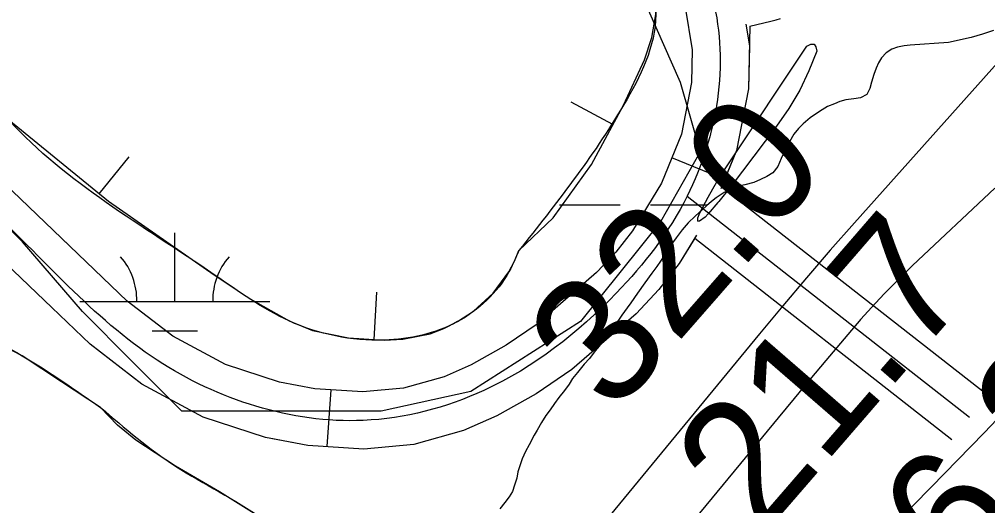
# Model space of a CAD drawing. Extents: x 3297735 to 3335592, y 670436 to 695807.
# Drawn here: x 3315197 to 3315707, y 688630 to 688886 of the extents above; entities that cross this region are included whole.
import ezdxf

# ---------------------------------------------------------------- set-up
doc = ezdxf.new("R2010")
doc.units = 0
for name, color, linetype in [('V-BORW-LINE', 7, 'Continuous'), ('V-RIVR-EDGE', 7, 'Continuous'), ('V-RIVR-RANG', 7, 'Continuous'), ('V-ROAD-CNTR', 7, 'Continuous'), ('V-SITE-VEGE', 7, 'Continuous'), ('V-TOPO-MAJR', 7, 'Continuous'), ('V-TOPO-MINR', 7, 'Continuous'), ('V-WETL-SWMP', 7, 'Continuous')]:
    doc.layers.add(name, color=color, linetype=linetype)

msp = doc.modelspace()

# ---------------------------------------------------------------- linework, layer by layer
at = {"layer": 'V-BORW-LINE'}
for p, q in [((3315509.3, 688830.62), (3315487.32, 688842.52)), ((3315238.71, 688794.22), (3315254.5, 688813.6)), ((3315383.46, 688717.51), (3315384.95, 688742.47))]:
    msp.add_line(p, q, dxfattribs=at)
for points in [[(3315459.77, 688764.41), (3315477.77, 688781.57), (3315497.91, 688809.58), (3315514.88, 688840.91), (3315525.88, 688864.66), (3315529.71, 688876.56), (3315531.85, 688888.5), (3315531.59, 688897.58), (3315530.07, 688904.43), (3315526.07, 688914.72), (3315520.49, 688924.96), (3315514.97, 688933.65), (3315510.6, 688939.58), (3315503.2, 688947.12), (3315494.16, 688952.57), (3315398, 688987.06), (3315300.45, 689014.87), (3315269.08, 689023.35), (3315237.23, 689030.85), (3315210.47, 689034.27), (3315183.7, 689035.33)], [(3315190.99, 688833.09), (3315243.54, 688790.29), (3315299.26, 688751.62), (3315318.2, 688738.88), (3315338.66, 688727.28), (3315351.04, 688722.29), (3315369.93, 688718.32), (3315388.82, 688717.19), (3315398.53, 688717.62), (3315413.04, 688720.59), (3315420.26, 688723.3), (3315427.45, 688726.93), (3315435.84, 688732.41), (3315446.22, 688741.85), (3315454.5, 688753.21), (3315457.44, 688758.7), (3315459.77, 688764.41)], [(3315239.33, 688681.76), (3315218.72, 688695.27), (3315198.07, 688708.96), (3315174.19, 688721.19)], [(3315368.85, 688326.71), (3315403.17, 688386.03), (3315437.44, 688445.34), (3315445.27, 688458.73), (3315453.09, 688472.12), (3315455.78, 688479.1), (3315456.51, 688484.87), (3315456.35, 688489.28), (3315455.03, 688495.71), (3315452.44, 688501.54), (3315442.57, 688516.42), (3315431.68, 688530.6), (3315419.09, 688546.63), (3315405.31, 688561.49), (3315396.42, 688568.54), (3315368.25, 688587.44), (3315346.54, 688605.51), (3315324.57, 688623.28), (3315302, 688637.41), (3315278.87, 688650.87), (3315258, 688664.52), (3315248.26, 688672.37), (3315239.33, 688681.76)]]:
    msp.add_lwpolyline(points, dxfattribs=at)
for points in [[(3315459.77, 688764.41), (3315514.88, 688840.91), (3315531.85, 688888.5), (3315520.49, 688924.96), (3315494.16, 688952.57), (3315300.45, 689014.87), (3315237.23, 689030.85), (3315183.7, 689035.33), (3315133.4, 689031.16), (3315097.06, 689015.73), (3315092.73, 688969.68), (3315161.75, 688868.36), (3315190.99, 688833.09), (3315299.26, 688751.62), (3315338.66, 688727.28), (3315388.82, 688717.19), (3315427.45, 688726.93), (3315454.5, 688753.21), (3315459.77, 688764.41)], [(3315239.33, 688681.76), (3315198.07, 688708.96), (3315149.06, 688730.68), (3315090.1, 688733.9), (3315048.27, 688713.94), (3315010.18, 688679.14), (3314987.87, 688645.12), (3314968.07, 688593.45), (3314956.22, 688532.17), (3314954.95, 688482.08), (3315023.02, 688365.42), (3315095.7, 688298.22), (3315182.54, 688241.17), (3315228.57, 688225.3), (3315273.4, 688222), (3315312.09, 688250.97), (3315368.85, 688326.71), (3315437.44, 688445.34), (3315453.09, 688472.12), (3315452.44, 688501.54), (3315431.68, 688530.6), (3315405.31, 688561.49), (3315368.25, 688587.44), (3315324.57, 688623.28), (3315278.87, 688650.87), (3315239.33, 688681.76)]]:
    msp.add_spline(points, degree=3, dxfattribs=at)
at = {"layer": 'V-RIVR-EDGE'}
msp.add_spline([(3315953.91, 688835.53), (3315950.41, 688815.27), (3315944.59, 688809.9), (3315938.79, 688810.33), (3315929.25, 688809.11), (3315925.1, 688805.39), (3315918.45, 688797.53), (3315915.11, 688787.17), (3315907.21, 688779.32), (3315892.24, 688758.22), (3315869.76, 688720.55), (3315856.46, 688703.59), (3315827.35, 688664.29), (3315794.1, 688630.38), (3315765.43, 688601.02), (3315736.35, 688573.74), (3315712.66, 688548.52), (3315657.83, 688500.16), (3315607.58, 688460.49), (3315575.17, 688429.48), (3315548.98, 688398.05), (3315518.63, 688359.16), (3315489.54, 688328.98), (3315458.39, 688302.11), (3315403.55, 688250.02), (3315373.63, 688220.67), (3315339.13, 688180.55), (3315306.29, 688142.08), (3315264.32, 688099.91), (3315239.81, 688075.52), (3315219.05, 688062.72), (3315204.1, 688050.73), (3315188.74, 688038.75), (3315169.21, 688019.32), (3315140.96, 687994.11), (3315116.03, 687970.13), (3315086.93, 687934.14), (3315061.16, 687904.36), (3315049.51, 687886.98), (3315044.92, 687876.22), (3315038.68, 687866.7), (3315029.12, 687854.29), (3315021.64, 687846.43), (3315008.76, 687833.2), (3314996.71, 687824.11), (3314986.75, 687816.67), (3314981.76, 687810.88), (3314980.91, 687804.25), (3314981.71, 687791.4), (3314981.27, 687779.38), (3314978.76, 687770.27), (3314967.93, 687750.82), (3314950.89, 687732.21), (3314918.07, 687700.37), (3314891.48, 687675.57), (3314883.61, 687678.08), (3314875.33, 687681.41), (3314872.01, 687679.76), (3314871.17, 687675.21), (3314872.37, 687657.38), (3314872.34, 687646.19), (3314869.02, 687642.47), (3314861.97, 687642.9), (3314852.45, 687646.24), (3314846.22, 687643.35), (3314839.58, 687637.57), (3314833.76, 687632.61), (3314831.25, 687622.67), (3314826.65, 687607.34), (3314819.17, 687596.58), (3314801.28, 687572.17), (3314783, 687552.32), (3314776.35, 687547.37), (3314770.53, 687540.75), (3314769.68, 687532.46), (3314766.35, 687525.84), (3314745.56, 687499.78), (3314722.71, 687476.21), (3314707.74, 687458.42), (3314691.11, 687437.74), (3314679.06, 687424.92), (3314661.58, 687393.88), (3314644.53, 687371.12), (3314625.39, 687341.74), (3314609.58, 687316.91), (3314593.36, 687297.05), (3314580.9, 687284.65), (3314564.28, 687271.43), (3314555.14, 687260.67), (3314546.82, 687247.43), (3314531.03, 687232.13), (3314523.55, 687225.11), (3314512.75, 687214.77), (3314501.93, 687197.8), (3314490.69, 687178.77), (3314478.21, 687161.39), (3314468.64, 687146.91), (3314463.22, 687130.34), (3314456.56, 687119.99), (3314448.65, 687106.34), (3314440.75, 687097.24), (3314430.79, 687093.53), (3314398.76, 687046.77), (3314370.89, 687004.98), (3314361.33, 686994.64), (3314357.18, 686991.34), (3314355.51, 686987.19), (3314353.84, 686980.98), (3314350.1, 686976.43), (3314336.37, 686956.98), (3314325.57, 686946.23), (3314310.6, 686929.28), (3314295.62, 686906.52), (3314281.08, 686889.56), (3314266.1, 686868.87), (3314258.61, 686854.8), (3314242.8, 686832.87), (3314215.78, 686800.61), (3314184.62, 686767.94), (3314160.51, 686741.06)], degree=3, dxfattribs=at)
at = {"layer": 'V-ROAD-CNTR'}
for p, q in [((3315568.15, 688801.81), (3315540.36, 688813.11)), ((3315358.8, 688661.14), (3315360.76, 688691.07))]:
    msp.add_line(p, q, dxfattribs=at)
for points in [[(3315333.57, 688695.03), (3315305.22, 688704.33), (3315277.42, 688719.24), (3315253.43, 688737.77), (3315188.54, 688799.8), (3315140.11, 688836.21), (3315089.24, 688869.99), (3315058.68, 688886.03), (3315041.57, 688892.2), (3315024.04, 688895.87), (3315005.14, 688897.75), (3314989.05, 688899.17)], [(3315547.33, 688892.51), (3315551.09, 688869.91), (3315550.73, 688852.71), (3315545.41, 688825.54), (3315534.94, 688799.79), (3315519.52, 688774.63), (3315510.75, 688763.52), (3315500.64, 688752.76), (3315469.34, 688725.61), (3315453, 688714.49), (3315434.63, 688704.18), (3315420.43, 688697.91), (3315398.9, 688691.88), (3315377.6, 688689.97), (3315352.25, 688691.63), (3315333.57, 688695.03)], [(3315581.35, 688882.48), (3315592.5, 688885.04), (3315595.17, 688885.73), (3315597.51, 688886.4)], [(3315579.24, 688883.47), (3315581.14, 688872.09), (3315580.67, 688849.49), (3315574.3, 688816.93), (3315566.1, 688796.77)], [(3315581.35, 688882.48), (3315580.67, 688849.49), (3315574.3, 688816.93), (3315566.53, 688797.84)], [(3315326.18, 688665.88), (3315293.36, 688676.65), (3315261.05, 688693.98), (3315233.84, 688714.99), (3315169.09, 688776.89), (3315122.79, 688811.7), (3315073.93, 688844.14), (3315046.57, 688858.51), (3315033.37, 688863.27), (3315019.47, 688866.18), (3315002.35, 688867.88), (3314983.36, 688869.55), (3314966.6, 688873.46)], [(3315566.53, 688797.84), (3315706.33, 688688.52)], [(3315548.37, 688793), (3315697.09, 688676.71)], [(3315553.35, 688772.41), (3315544.17, 688757.44), (3315533.5, 688743.92), (3315521.46, 688731.1), (3315487.67, 688701.8), (3315468.81, 688688.96), (3315448.06, 688677.32), (3315430.59, 688669.6), (3315404.33, 688662.25), (3315377.97, 688659.88), (3315348.57, 688661.81), (3315328.21, 688665.51)], [(3315552.37, 688770.83), (3315544.17, 688757.44), (3315533.5, 688743.92), (3315521.46, 688731.1), (3315487.67, 688701.8), (3315468.81, 688688.96), (3315448.06, 688677.32), (3315430.59, 688669.6), (3315404.33, 688662.25), (3315377.97, 688659.88), (3315348.57, 688661.81), (3315326.18, 688665.88)], [(3315552.37, 688770.83), (3315687.85, 688664.89)]]:
    msp.add_lwpolyline(points, dxfattribs=at)
msp.add_spline([(3314080.48, 689057.13), (3314097.34, 689035.84), (3314104.1, 689017.53), (3314104.26, 688955.92), (3314106.67, 688883.86), (3314122.91, 688837.98), (3314123.12, 688724.12), (3314099.3, 688621.56), (3314094.28, 688565.04), (3314152.65, 688493.23), (3314248.12, 688449.13), (3314313.16, 688385.24), (3314380.02, 688321.29), (3314430.33, 688240.42), (3314521.54, 688205.23), (3314579.62, 688215.04), (3314623.28, 688260.04), (3314633.89, 688334.45), (3314648.02, 688439.35), (3314677.13, 688514.43), (3314773.06, 688638.63), (3314846.01, 688736.68), (3314913.89, 688835.76), (3315021.24, 688958.67), (3315079.11, 689025.35), (3315118.08, 689072.21), (3315236.59, 689100.07), (3315374.62, 689051.56), (3315508.67, 688976.71), (3315561.88, 688896.43), (3315548.37, 688793), (3315511.05, 688741.93), (3315441.34, 688690.75), (3315377.78, 688674.93), (3315269.24, 688706.61), (3315178.81, 688788.35), (3315081.58, 688857.07), (3315021.76, 688881.03), (3314985.73, 688884.4), (3314958.15, 688887.73)], degree=3, dxfattribs=at)
at = {"layer": 'V-SITE-VEGE'}
msp.add_lwpolyline([(3315177.27, 689068.4), (3315214.02, 689078.91), (3315308.51, 689047.39), (3315366.25, 689031.64), (3315382, 689000.12), (3315392.5, 688942.34), (3315418.75, 688931.84), (3315429.25, 688952.85), (3315455.5, 688973.86), (3315492.25, 688947.6), (3315523.74, 688900.32), (3315544.74, 688853.05), (3315555.24, 688816.29), (3315534.24, 688779.52), (3315492.25, 688726.99), (3315434.5, 688690.22), (3315387.25, 688679.72), (3315329.51, 688679.72), (3315282.26, 688679.72), (3315256.01, 688705.98), (3315229.77, 688732.24), (3315198.27, 688769.01), (3315156.27, 688811.03)], dxfattribs=at)
at = {"layer": 'V-TOPO-MAJR'}
msp.add_lwpolyline([(3315930.24, 689107.45), (3315636.51, 688778.88), (3315623.78, 688764.47), (3315611.16, 688749.95), (3315598.72, 688735.28), (3315586.4, 688720.51), (3315221.89, 688278.18), (3315182.06, 688229.67), (3315142.37, 688181.06), (3315102.86, 688132.3), (3315063.47, 688083.43), (3314995.09, 687998.26), (3314989.97, 687991.91), (3314984.84, 687985.58), (3314979.68, 687979.27), (3314974.51, 687972.98), (3314295.44, 687310.2)], dxfattribs=at)
at = {"layer": 'V-TOPO-MINR'}
for points in [[(3315565.03, 688790.13), (3315564.56, 688789.57), (3315559.51, 688783.67), (3315557.86, 688781.98), (3315554.83, 688779.74), (3315554.26, 688779.69), (3315553.94, 688780.16), (3315554.01, 688781.61), (3315554.96, 688784.27), (3315559.41, 688792.36), (3315561.96, 688796.86), (3315564.58, 688801.32), (3315567.32, 688805.7), (3315570.14, 688810.04), (3315611.48, 688871.93), (3315613.57, 688872.88), (3315615.2, 688872.92), (3315616.16, 688871.59), (3315616.66, 688869.35), (3315612.46, 688858.88), (3315607.64, 688848.74), (3315601.87, 688839.11), (3315595.48, 688829.8), (3315571.55, 688798.29), (3315570.49, 688796.91), (3315569.42, 688795.54), (3315567.24, 688792.82), (3315565.03, 688790.13)], [(3315710.37, 688797.1), (3315667.14, 688756.4), (3315662.13, 688751.58), (3315657.2, 688746.69), (3315652.38, 688741.69), (3315647.63, 688736.62), (3315639.71, 688727.97), (3315638.98, 688727.16), (3315636.84, 688724.69), (3315621.44, 688706.4), (3315613.05, 688696.42), (3315604.69, 688686.41), (3315596.35, 688676.38), (3315588.03, 688666.34), (3315041.38, 688004.72), (3315024.77, 687984.51), (3315008.21, 687964.26), (3314991.75, 687943.93), (3314975.36, 687923.54), (3314616.76, 687475.71)], [(3315732.43, 688697.43), (3315704.87, 688668.39), (3315676.92, 688639.72), (3315648.73, 688611.29), (3315428.08, 688391.73), (3315358.16, 688320.48), (3315289.38, 688248.16), (3315222.32, 688174.25), (3315156.42, 688099.27), (3315044.29, 687968.62), (3315035.36, 687958.12), (3315026.51, 687947.55), (3315017.76, 687936.9), (3315009.08, 687926.18), (3314901.64, 687792.22), (3314839.59, 687714.25), (3314777.92, 687635.98), (3314716.84, 687557.25), (3314656.15, 687478.22)]]:
    msp.add_lwpolyline(points, dxfattribs=at)
at = {"layer": 'V-WETL-SWMP'}
for p, q in [((3315709.74, 688880.12), (3315703.93, 688878.18)), ((3315697.93, 688876.42), (3315686.11, 688873.85)), ((3315703.93, 688878.18), (3315697.93, 688876.42)), ((3315656.24, 688870.34), (3315653.25, 688868.42)), ((3315659.24, 688871.31), (3315656.24, 688870.34)), ((3315662.61, 688872.1), (3315659.24, 688871.31)), ((3315665.81, 688872.51), (3315662.61, 688872.1)), ((3315686.11, 688873.85), (3315665.81, 688872.51)), ((3315650.83, 688865.76), (3315649.16, 688863.11)), ((3315653.25, 688868.42), (3315650.83, 688865.76)), ((3315647.88, 688860.28), (3315646.78, 688857.07)), ((3315649.16, 688863.11), (3315647.88, 688860.28)), ((3315646.78, 688857.07), (3315645.51, 688852.92)), ((3315644.6, 688849.71), (3315642.94, 688846.49)), ((3315645.51, 688852.92), (3315644.6, 688849.71)), ((3315631.87, 688843.74), (3315628.88, 688842.77)), ((3315636.2, 688844.16), (3315631.87, 688843.74)), ((3315639.76, 688844.77), (3315636.2, 688844.16)), ((3315642.94, 688846.49), (3315639.76, 688844.77)), ((3315622.32, 688840.07), (3315619.52, 688838.34)), ((3315626.07, 688841.61), (3315622.32, 688840.07)), ((3315628.88, 688842.77), (3315626.07, 688841.61)), ((3315613.16, 688834.14), (3315609.43, 688831.09)), ((3315615.97, 688836.05), (3315613.16, 688834.14)), ((3315619.52, 688838.34), (3315615.97, 688836.05)), ((3315607.02, 688828.62), (3315604.6, 688825.58)), ((3315609.43, 688831.09), (3315607.02, 688828.62)), ((3315604.6, 688825.58), (3315602.2, 688821.6)), ((3315600.54, 688818.58), (3315597.97, 688812.72)), ((3315602.2, 688821.6), (3315600.54, 688818.58)), ((3315596.13, 688808.56), (3315593.53, 688805.33)), ((3315597.97, 688812.72), (3315596.13, 688808.56)), ((3315590.35, 688803.23), (3315586.98, 688801.69)), ((3315593.53, 688805.33), (3315590.35, 688803.23)), ((3315575.17, 688798.18), (3315571.98, 688797.2)), ((3315578.74, 688798.97), (3315575.17, 688798.18)), ((3315583.43, 688800.15), (3315578.74, 688798.97)), ((3315586.98, 688801.69), (3315583.43, 688800.15)), ((3315567.87, 688794.9), (3315563.57, 688792.03)), ((3315571.98, 688797.2), (3315567.87, 688794.9)), ((3315481.07, 688788.33), (3315513.07, 688788.33)), ((3315529.07, 688788.33), (3315559.09, 688788.33)), ((3315558.54, 688787.84), (3315552.58, 688782.51)), ((3315561.15, 688790.13), (3315558.54, 688787.84)), ((3315563.57, 688792.03), (3315561.15, 688790.13)), ((3315552.58, 688782.51), (3315548.85, 688778.9)), ((3315548.85, 688778.9), (3315545.69, 688775.29)), ((3315278.48, 688737.59), (3315278.48, 688773.59)), ((3315545.69, 688775.29), (3315542.54, 688771.12)), ((3315542.54, 688771.12), (3315539.57, 688766.95)), ((3315537.17, 688762.97), (3315534.39, 688758.8)), ((3315539.57, 688766.95), (3315537.17, 688762.97)), ((3315534.39, 688758.8), (3315532.35, 688755.96)), ((3315529.76, 688752.36), (3315526.05, 688747.43)), ((3315532.35, 688755.96), (3315529.76, 688752.36)), ((3315526.05, 688747.43), (3315522.16, 688741.93)), ((3315522.16, 688741.93), (3315518.64, 688736.81)), ((3315228.48, 688737.59), (3315328.48, 688737.59)), ((3315518.64, 688736.81), (3315516.78, 688734.16)), ((3315516.78, 688734.16), (3315514, 688730.37)), ((3315514, 688730.37), (3315510.67, 688725.44)), ((3315266.48, 688722.16), (3315290.48, 688722.16)), ((3315510.67, 688725.44), (3315506.03, 688719.37)), ((3315506.03, 688719.37), (3315501.95, 688714.06)), ((3315499.9, 688711.6), (3315496.94, 688707.61)), ((3315501.95, 688714.06), (3315499.9, 688711.6)), ((3315496.94, 688707.61), (3315494.15, 688704.57)), ((3315494.15, 688704.57), (3315490.62, 688700.21)), ((3315488.02, 688696.98), (3315486.17, 688693.95)), ((3315490.62, 688700.21), (3315488.02, 688696.98)), ((3315483.76, 688690.73), (3315480.79, 688686.94)), ((3315486.17, 688693.95), (3315483.76, 688690.73)), ((3315480.79, 688686.94), (3315478.56, 688683.9)), ((3315476.15, 688680.49), (3315473.93, 688677.46)), ((3315478.56, 688683.9), (3315476.15, 688680.49)), ((3315473.93, 688677.46), (3315471.71, 688673.86)), ((3315471.71, 688673.86), (3315469.31, 688669.88)), ((3315467.83, 688667.24), (3315465.06, 688662.13)), ((3315469.31, 688669.88), (3315467.83, 688667.24)), ((3315465.06, 688662.13), (3315463.22, 688658.53)), ((3315463.22, 688658.53), (3315461.38, 688654.75)), ((3315461.38, 688654.75), (3315459.19, 688647.96)), ((3315459.19, 688647.96), (3315458.67, 688644.56)), ((3315457.39, 688640.79), (3315456.29, 688637.58)), ((3315458.67, 688644.56), (3315457.39, 688640.79)), ((3315454.63, 688634.74), (3315452.41, 688631.7)), ((3315456.29, 688637.58), (3315454.63, 688634.74)), ((3315452.41, 688631.7), (3315449.62, 688628.48))]:
    msp.add_line(p, q, dxfattribs=at)
for centre, start, end in [((3315223.23, 688738.06), 359.2282, 40.7718), ((3315333.72, 688738.06), 139.2282, 180.7718)]:
    msp.add_arc(centre, 35.25, start, end, dxfattribs=at)

# ---------------------------------------------------------------- texts
at = {"layer": 'V-RIVR-RANG'}
for s, rotation, p in [('32.0', 48.8083, (3315509.6, 688677.04)), ('21.7', 49.0868, (3315587.46, 688613.29)), ('16.3', 49.0868, (3315662.87, 688547.61))]:
    msp.add_text(s, height=67, rotation=rotation, dxfattribs=at).set_placement(p)

doc.saveas('drawing.dxf')
